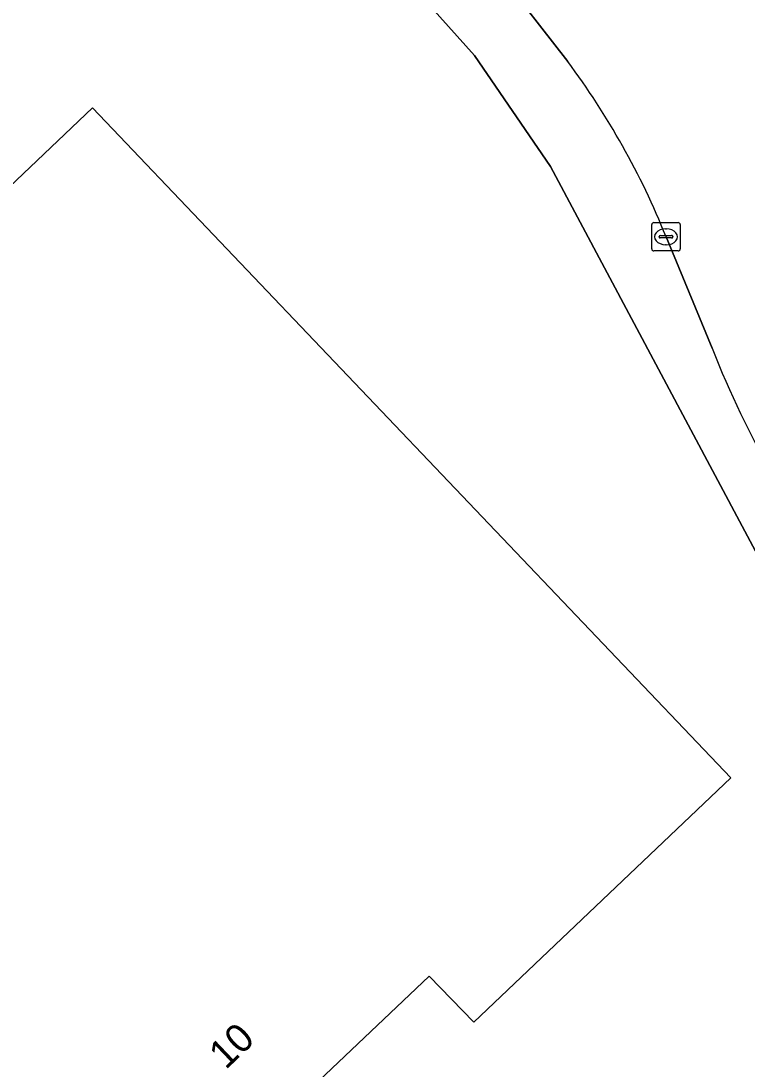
# Model space of a CAD drawing. Extents: x 156141 to 158132, y 385651 to 388333.
# Drawn here: x 156889.48 to 156915, y 387271.63 to 387308.49 of the extents above; entities that cross this region are included whole.
import ezdxf

# ---------------------------------------------------------------- set-up
doc = ezdxf.new("R2010")
doc.units = 0
for name, color, linetype in [('IMGEO_Berm_groen', 7, 'Continuous'), ('IMGEO_Erf', 7, 'Continuous'), ('IMGEO_Hek', 7, 'Continuous'), ('IMGEO_Kolk', 7, 'Continuous'), ('IMGEO_Pand', 7, 'Continuous'), ('IMGEO_Pand_nummerreeks', 7, 'Continuous'), ('IMGEO_Rijbaan_lokaal_gesloten', 7, 'Continuous')]:
    doc.layers.add(name, color=color, linetype=linetype)

msp = doc.modelspace()

# ---------------------------------------------------------------- linework, layer by layer
at = {"layer": 'IMGEO_Berm_groen'}
for points in [[(156908.698, 387307.062), (156906.258, 387310.212), (156898.025, 387319.307), (156895.183, 387318.713), (156905.42, 387307.278), (156908.089, 387303.369), (156915.865, 387288.761), (156921.587, 387281.238), (156932.23, 387270.289), (156933.171, 387269.321), (156902.901, 387235.828), (156903.941, 387234.99)], [(156913.769, 387296.977), (156912.151, 387300.901)]]:
    msp.add_lwpolyline(points, dxfattribs=at)
for centre, radius, start, end in [((156886.739, 387290.707), 27.38, 21.8587, 36.6792), ((156945.521, 387309.474), 34.122, 201.4832, 209.8962)]:
    msp.add_arc(centre, radius, start, end, dxfattribs=at)
at = {"layer": 'IMGEO_Erf'}
msp.add_lwpolyline([(156873.186, 387200.583), (156885.747, 387215.869), (156893.124, 387224.546), (156893.489, 387225.043), (156893.292, 387225.201), (156896.771, 387229.052), (156901.471, 387234.246), (156902.901, 387235.828), (156933.171, 387269.321), (156932.23, 387270.289), (156921.587, 387281.238), (156915.865, 387288.761), (156908.089, 387303.369), (156905.42, 387307.278), (156895.183, 387318.713)], dxfattribs=at)
msp.add_lwpolyline([(156865.585, 387277.23), (156884.532, 387295.217), (156882.975, 387296.854), (156891.996, 387305.435), (156914.425, 387281.872), (156905.392, 387273.281), (156903.825, 387274.901), (156884.891, 387256.928), (156875.318, 387247.841), (156856.013, 387268.143)], close=True, dxfattribs=at)
at = {"layer": 'IMGEO_Hek'}
msp.add_lwpolyline([(156932.23, 387270.289), (156921.587, 387281.238), (156915.865, 387288.761), (156908.089, 387303.369), (156905.42, 387307.278), (156895.183, 387318.713)], dxfattribs=at)
at = {"layer": 'IMGEO_Kolk'}
for p, q in [((156911.649, 387300.474), (156911.649, 387301.326)), ((156911.724, 387301.4), (156912.576, 387301.4)), ((156912.65, 387301.326), (156912.65, 387300.474)), ((156911.908, 387300.894), (156911.908, 387300.906)), ((156912.346, 387300.857), (156911.948, 387300.857)), ((156911.951, 387300.943), (156912.349, 387300.943)), ((156912.137, 387301.18), (156912.162, 387301.18)), ((156912.392, 387300.906), (156912.392, 387300.894)), ((156912.16, 387300.62), (156912.135, 387300.62)), ((156912.576, 387300.4), (156911.724, 387300.4))]:
    msp.add_line(p, q, dxfattribs=at)
for points in [[(156911.649, 387300.474), (156911.649, 387301.326)], [(156911.724, 387301.4), (156912.576, 387301.4)], [(156912.65, 387301.326), (156912.65, 387300.474)], [(156912.576, 387300.4), (156911.724, 387300.4)]]:
    msp.add_lwpolyline(points, dxfattribs=at)
for centre, radius, start, end in [((156911.726, 387301.324), 0.0765, 91.552, 178.448), ((156911.726, 387301.324), 0.0765, 91.552, 178.448), ((156912.574, 387301.324), 0.0765, 1.552, 88.448), ((156912.574, 387301.324), 0.0765, 1.552, 88.448), ((156911.948, 387300.903), 0.0403, 85.8775, 175.7526), ((156911.945, 387300.893), 0.0366, 178.938, 274.7102), ((156912.349, 387300.9), 0.043, 264.8664, 352.4533), ((156912.353, 387300.905), 0.0386, 1.7309, 96.639), ((156911.726, 387300.476), 0.0765, 181.552, 268.448), ((156911.726, 387300.476), 0.0765, 181.552, 268.448), ((156912.574, 387300.476), 0.0765, 271.552, 358.448), ((156912.574, 387300.476), 0.0765, 271.552, 358.448)]:
    msp.add_arc(centre, radius, start, end, dxfattribs=at)
for centre, major_axis, ratio, start_param, end_param in [((156912.136, 387300.9), (-0.387, 0.002), 0.722429, 4.712389, 7.853982), ((156912.161, 387300.9), (-0.39, 0.002), 0.717154, 1.570796, 4.712389)]:
    msp.add_ellipse(centre, major_axis=major_axis, ratio=ratio, start_param=start_param, end_param=end_param, dxfattribs=at)
at = {"layer": 'IMGEO_Pand'}
msp.add_lwpolyline([(156865.585, 387277.23), (156856.013, 387268.143), (156875.318, 387247.841), (156884.891, 387256.928), (156903.825, 387274.901), (156905.392, 387273.281), (156914.425, 387281.872), (156891.996, 387305.435), (156882.975, 387296.854), (156884.532, 387295.217)], close=True, dxfattribs=at)
at = {"layer": 'IMGEO_Rijbaan_lokaal_gesloten'}
for points in [[(156787.478, 387441.603), (156796.344, 387431.818), (156799.749, 387427.919), (156803.488, 387423.637), (156809.006, 387417.535), (156813.488, 387412.58), (156832.083, 387392.021), (156834.966, 387388.831), (156836.954, 387386.648), (156843.841, 387379.057), (156856.072, 387365.576), (156886.623, 387331.902), (156887.84, 387330.56), (156898.025, 387319.307), (156906.258, 387310.212), (156908.698, 387307.062)], [(156912.151, 387300.901), (156913.769, 387296.977)]]:
    msp.add_lwpolyline(points, dxfattribs=at)
for centre, radius, start, end in [((156886.739, 387290.707), 27.38, 21.8587, 36.6792), ((156945.521, 387309.474), 34.122, 201.4832, 209.8962)]:
    msp.add_arc(centre, radius, start, end, dxfattribs=at)

# ---------------------------------------------------------------- texts
at = {"layer": 'IMGEO_Pand_nummerreeks'}
msp.add_text('10', height=1, rotation=43.5084, dxfattribs=at).set_placement((156896.678, 387271.591))

doc.saveas('drawing.dxf')
